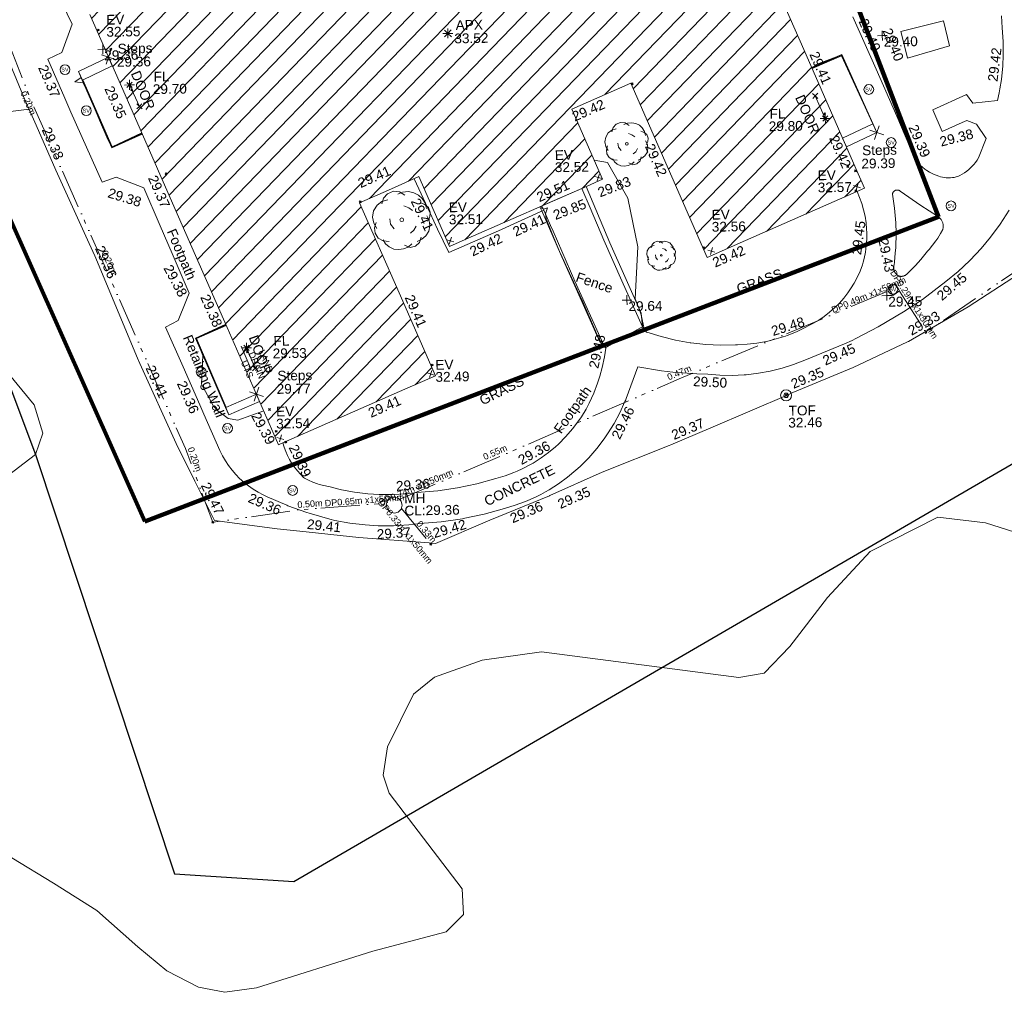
# Model space of a CAD drawing. Header units: millimetres. Extents: x -287732 to 520720, y -103372 to 287754.
# Tile 323 of 380: x 303321 to 341208, y 53669 to 91078. Entities that reach past the tile are written whole.
import ezdxf

# ---------------------------------------------------------------- set-up
doc = ezdxf.new("R2010")
doc.units = ezdxf.units.MM
doc.linetypes.add('IMPORT-UG_DRAINAGE_UNIDENTIFIED_QLB2 _2_', pattern=[2700, 1500, -300, 0, -250, 150, -300, 0, -200])
doc.linetypes.add('IMPORT-UG_ELEC_STREET LIGHTING_QLB2 _2_', pattern=[2700, 1500, -300, 0, -250, 150, -300, 0, -200])
for name, color, linetype, lineweight, true_color in [('00__TOPO__TOP_OF_FENCE_SYMBOL', 7, 'Continuous', 9, 0x666666), ('00_TOPO_APEX_BUILDING', 7, 'Continuous', 9, 0x666666), ('00_TOPO_EAVE', 7, 'Continuous', 9, 0x666666), ('00_TOPO_LEVEL_FLOOR', 7, 'Continuous', 9, 0x666666), ('00_TOPO_SERV_MH', 7, 'Continuous', 9, 0x666666), ('00_TOPO_SERV_STOP_VALVE', 7, 'Continuous', 9, 0x666666), ('00_TOPO_TREE', 7, 'Continuous', 9, 0x666666), ('00_UAV_APEX_BUILDING', 7, 'Continuous', 9, 0x666666), ('00_UAV_BUILDING_HATCH', 7, 'Continuous', 9, 0x999999), ('00_UAV_BUILDING_OUTLINE', 5, 'Continuous', 9, 0x0000ff), ('00_UAV_CONCRETE', 9, 'Continuous', 9, 0x808080), ('00_UAV_EAVE', 7, 'Continuous', 9, 0x666666), ('00_UAV_FENCE', 7, 'Continuous', 9, 0x264c2f), ('00_UAV_FOOTPATH', 7, 'Continuous', 9, 0xa50000), ('00_UAV_FORM_LINES', 7, 'Continuous', 9, 0x666666), ('00_UAV_INT_DOOR', 7, 'Continuous', 9, 0x7f4f3f), ('00_UAV_LEVEL_FLOOR', 7, 'Continuous', 9, 0x666666), ('00_UAV_LEVEL_SPOT', 7, 'Continuous', 9, 0x666666), ('00_UAV_STEPS', 7, 'Continuous', 9, 0x666666), ('00_UAV_TOP_OF_FENCE', 6, 'Continuous', 9, 0xff00ff), ('00_UAV_TREE_LINE', 7, 'Continuous', 9, 0x52a552), ('00_UAV_VEGETATION', 7, 'Continuous', 9, 0x52a552), ('00_UAV_WALL_RETAINING', 7, 'Continuous', 9, 0x7c00a5), ('01_DTM_CONTOUR_MNR', 7, 'Continuous', 9, 0xa5a552), ('12333-PUM-2D-U-0001-C01 - Rev2_REVIT IMPORT_dwg', 7, 'Continuous', 9, 0x767676), ('A_RHA_Line', 7, 'Continuous', 9, 0x00a600), ('PUM-ELECTRIC-MH', 1, 'Continuous', 9, 0xff0000), ('PUM-ELECTRIC-SL-QLB2', 7, 'IMPORT-UG_ELEC_STREET LIGHTING_QLB2 _2_', 9, 0xff7f7f), ('PUM-SURVEY BOUNDARY_EXTENT', 190, 'Continuous', 25, 0x7f00ff), ('PUM-UNIDENTIFIED-QLB2', 150, 'IMPORT-UG_DRAINAGE_UNIDENTIFIED_QLB2 _2_', 9, 0x007fff)]:
    doc.layers.add(name, color=color, linetype=linetype, lineweight=lineweight, true_color=true_color)
doc.layers.add('00_UAV_SURVEY_TEXT', color=7, linetype='Continuous', lineweight=9)
doc.layers.add('GEN-TEXT', color=7, linetype='Continuous', lineweight=9)
doc.styles.add('Arial_1', font='arial.ttf', dxfattribs={"height": 250})
doc.styles.add('Swis721 Lt BT', font='swissl.ttf', dxfattribs={"height": 400})
doc.styles.add('Swis721 Lt BT_2', font='swissl.ttf', dxfattribs={"height": 375})

# ---------------------------------------------------------------- blocks, each defined once
blk = doc.blocks.new('12333-PUM-2D-U-0001-C01 - Rev2_REVIT IMPORT_dwg_CONIFEROUS_TREE-2077251-Site Location Plan Proposed')
at = {"layer": '00_TOPO_TREE', "color": 254, "true_color": 0xcccccc, "flags": 128}
for points in [[(-2405, -802), (-2691, -286), (-2805, 286), (-2691, 916), (-2347, 1431), (-1889, 1775), (-1317, 1947)], [(-1889, 1546), (-1718, 2118), (-1317, 2519), (-744, 2748), (-172, 2691), (344, 2347)], [(-344, 2462), (115, 2634), (687, 2691), (1202, 2576), (1660, 2347), (2004, 2004), (2290, 1546), (2405, 1031)], [(229, 1317), (687, 1145), (1031, 859)], [(1832, 1603), (2233, 1431), (2576, 1145), (2748, 687), (2691, 229), (2462, -172)], [(-744, -859), (-1088, -401), (-1145, 115)], [(2405, 344), (2634, -115), (2691, -630), (2576, -1145), (2290, -1603), (1889, -1889), (1431, -2118)], [(-1260, -2061), (-1832, -2004), (-2290, -1718), (-2576, -1260), (-2634, -744), (-2462, -229)], [(1374, -630), (1145, -1031), (802, -1317)], [(916, -2347), (573, -2634), (115, -2805), (-344, -2863), (-802, -2805), (-1260, -2576), (-1603, -2290), (-1832, -1889)], [(1832, -1718), (1660, -2233), (1260, -2576), (744, -2691), (229, -2462)]]:
    blk.add_lwpolyline(points, dxfattribs=at)
at = {"layer": '00_TOPO_TREE', "color": 254, "true_color": 0xcccccc}
blk.add_circle((0, 0), 177, dxfattribs=at)
blk = doc.blocks.new('12333-PUM-2D-U-0001-C01 - Rev2_REVIT IMPORT_dwg_MSL_Apex_SYM-2077252-Site Location Plan Proposed')
at = {"layer": '00_TOPO_APEX_BUILDING', "color": 254, "true_color": 0xcccccc, "flags": 128}
for points in [[(0, -501), (0, 0), (-501, 0)], [(354, 354), (0, 0), (-354, 354)], [(354, -354), (0, 0), (-354, -354)], [(501, 0), (0, 0), (0, 501)]]:
    blk.add_lwpolyline(points, dxfattribs=at)
blk = doc.blocks.new('12333-PUM-2D-U-0001-C01 - Rev2_REVIT IMPORT_dwg_MSL_Eaves_SYM_1-V82-Site Location Plan Proposed')
at = {"layer": '00_TOPO_EAVE', "color": 254, "true_color": 0xcccccc}
for p, q in [((357, -116), (-357, 116)), ((-116, -357), (116, 357))]:
    blk.add_line(p, q, dxfattribs=at)
blk = doc.blocks.new('12333-PUM-2D-U-0001-C01 - Rev2_REVIT IMPORT_dwg_MSL_Sluice_Valve_SYM-2077246-Site Location Plan Proposed')
at = {"layer": '00_TOPO_SERV_STOP_VALVE', "color": 254, "true_color": 0xcccccc}
blk.add_circle((0, 0), 500, dxfattribs=at)
at = {"layer": '00_TOPO_SERV_STOP_VALVE', "insert": (0, 199), "char_height": 400, "width": 785.11, "attachment_point": 2, "line_spacing_factor": 1.005062, "style": 'Swis721 Lt BT'}
blk.add_mtext('SV', dxfattribs=at)
blk = doc.blocks.new('12333-PUM-2D-U-0001-C01 - Rev2_REVIT IMPORT_dwg_MSL_Node_Linework_1-2077247-Site Location Plan Proposed')
at = {"layer": '00_UAV_STEPS', "color": 254, "true_color": 0xcccccc, "flags": 128}
for points in [[(257, 705), (0, 0), (-705, 257)], [(705, -257), (0, 0), (-257, -705)]]:
    blk.add_lwpolyline(points, dxfattribs=at)
blk = doc.blocks.new('12333-PUM-2D-U-0001-C01 - Rev2_REVIT IMPORT_dwg_MSL_Node_LineworkTOF-2077248-Site Location Plan Proposed')
at = {"layer": '00__TOPO__TOP_OF_FENCE_SYMBOL', "color": 254, "true_color": 0xcccccc, "flags": 128}
for points in [[(165, 165), (0, 0), (-165, 165)], [(165, -165), (0, 0), (-165, -165)]]:
    blk.add_lwpolyline(points, dxfattribs=at)
at = {"layer": '00__TOPO__TOP_OF_FENCE_SYMBOL', "color": 254, "true_color": 0xcccccc}
for radius in [563, 234]:
    blk.add_circle((0, 0), radius, dxfattribs=at)
blk = doc.blocks.new('12333-PUM-2D-U-0001-C01 - Rev2_REVIT IMPORT_dwg_MSL_FLlvl_SYM-V156-Site Location Plan Proposed')
at = {"layer": '00_TOPO_LEVEL_FLOOR', "color": 254, "true_color": 0xcccccc, "flags": 128}
for points in [[(0, -38.9), (0, 0), (-38.9, 0)], [(38.9, 0), (0, 0), (0, 38.9)]]:
    blk.add_lwpolyline(points, dxfattribs=at)
blk = doc.blocks.new('12333-PUM-2D-U-0001-C01 - Rev2_REVIT IMPORT_dwg_MSL_Node_Linework-V178-Site Location Plan Proposed')
at = {"layer": '00_UAV_INT_DOOR', "color": 9, "true_color": 0xd4c4bf, "flags": 128}
for points in [[(530, 530), (0, 0), (-530, 530)], [(530, -530), (0, 0), (-530, -530)]]:
    blk.add_lwpolyline(points, dxfattribs=at)
blk = doc.blocks.new('12333-PUM-2D-U-0001-C01 - Rev2_REVIT IMPORT_dwg_UAV-2077255-Site Location Plan Proposed')
at = {"layer": '00_UAV_LEVEL_SPOT', "color": 254, "true_color": 0xcccccc, "flags": 128}
for points in [[(0, -500), (0, 0), (-500, 0)], [(500, 0), (0, 0), (0, 500)]]:
    blk.add_lwpolyline(points, dxfattribs=at)
blk = doc.blocks.new('12333-PUM-2D-U-0001-C01 - Rev2_REVIT IMPORT_dwg_MGS62954_T2_Galway_ITM_3d_Rev1-2077680-Site Location Plan Proposed')
at = {"layer": '00_UAV_BUILDING_HATCH', "true_color": 0xcccccc}
h = blk.add_hatch(dxfattribs=at)
h.set_pattern_fill('FP_1', color=254, style=0, pattern_type=2)
h.set_pattern_definition([(45, (0, 0), (-441.94173824, 441.94173824), [])])
h.paths.add_polyline_path([(534216501, 725624672), (534222581, 725627217), (534219773, 725633925), (534222076, 725634889), (534223210, 725632181), (534229137, 725634663), (534228001, 725637377), (534230291, 725638336), (534233116, 725631588), (534239218, 725634143), (534232256, 725650774), (534226181, 725648231), (534226777, 725646809), (534223150, 725645291), (534220866, 725650747), (534217539, 725649334), (534219859, 725643915), (534216209, 725642387), (534215585, 725643878), (534209523, 725641340), (534213749, 725631247)])
at = {"layer": '00_UAV_BUILDING_OUTLINE', "color": 254, "true_color": 0xcccccc, "flags": 128}
blk.add_lwpolyline([(534235037, 725644131), (534236968, 725639518), (534238899, 725634906), (534239218, 725634143), (534234606, 725632212), (534233116, 725631588), (534231809, 725634710), (534230291, 725638336), (534229305, 725637923), (534228001, 725637377), (534229137, 725634663), (534228545, 725634415), (534223934, 725632484), (534223210, 725632181), (534222076, 725634889), (534220896, 725634395), (534219773, 725633925), (534221234, 725630435), (534222581, 725627217), (534221187, 725626634), (534216574, 725624703), (534216501, 725624672), (534214601, 725629211), (534212670, 725633823), (534210739, 725638435), (534209523, 725641340)], dxfattribs=at)
at = {"layer": '00_UAV_CONCRETE', "color": 254, "true_color": 0xcccccc, "flags": 128}
blk.add_lwpolyline([(534240714, 725640146), (534242360, 725640522), (534242580, 725639559), (534240953, 725639122), (534240808, 725639745)], close=True, dxfattribs=at)
for points in [[(534209053, 725639156), (534209186, 725638826), (534210277, 725636204), (534211462, 725636708)], [(534239728, 725636275), (534239582, 725636632), (534238432, 725639302), (534237260, 725638822)], [(534226857, 725633520), (534225107, 725632752), (534223180, 725631951), (534222763, 725632862), (534222484, 725633472), (534221893, 725634812)], [(534214611, 725625860), (534214482, 725626134), (534213371, 725628828), (534214546, 725629343)]]:
    blk.add_lwpolyline(points, dxfattribs=at)
at = {"layer": '00_UAV_FENCE', "color": 254, "true_color": 0xcccccc, "flags": 128}
for points in [[(534205946, 725640682), (534206984, 725638083), (534207383, 725637129), (534208114, 725635383), (534209351, 725632533), (534209556, 725632063), (534211129, 725628092), (534211214, 725627894), (534212556, 725624788), (534213255, 725623330), (534213988, 725621801), (534216389, 725621437), (534217256, 725621331), (534219521, 725621055), (534222227, 725620794), (534222473, 725620770), (534224574, 725621624), (534226887, 725622530), (534226907, 725622538), (534228925, 725623398), (534231530, 725624382), (534231590, 725624405), (534233146, 725625032), (534236160, 725626268), (534236325, 725626336), (534238663, 725627263), (534240767, 725628207), (534240802, 725628223), (534243117, 725629509), (534245076, 725630738)], [(534239573, 725636609), (534238414, 725639255), (534237276, 725638782)], [(534209216, 725638833), (534210292, 725636243), (534211444, 725636753)], [(534230577, 725628968), (534229820, 725630750), (534229154, 725632326), (534228642, 725633571), (534228332, 725634326)], [(534229060, 725628330), (534228013, 725630768), (534227203, 725632706), (534227109, 725632927), (534226857, 725633520), (534226789, 725633680)], [(534214512, 725626146), (534213412, 725628814), (534214566, 725629295)]]:
    blk.add_lwpolyline(points, dxfattribs=at)
at = {"layer": '00_UAV_FOOTPATH', "color": 254, "true_color": 0xcccccc, "flags": 128}
for points in [[(534244760, 725633199), (534244410, 725632676), (534244027, 725632176), (534243663, 725631753), (534243224, 725631301), (534242967, 725631068), (534242758, 725630878), (534242280, 725630496), (534241364, 725629830), (534240632, 725629358), (534239648, 725628798), (534238776, 725628372), (534238631, 725628301), (534238337, 725628172), (534236805, 725627570), (534236369, 725627410), (534235921, 725627278), (534235466, 725627174), (534235005, 725627098), (534234540, 725627052), (534234459, 725627047), (534234002, 725627035), (534233992, 725627035), (534233526, 725627052), (534233061, 725627099), (534232638, 725627116), (534231721, 725627197), (534231275, 725627257), (534230369, 725627423), (534229905, 725626216), (534229886, 725626172), (534229854, 725626099), (534229649, 725625675), (534229418, 725625264), (534229161, 725624869), (534229029, 725624685), (534228736, 725624315), (534228421, 725623964), (534228085, 725623634), (534227924, 725623492), (534227593, 725623227), (534227246, 725622983), (534226885, 725622762), (534226732, 725622677), (534226550, 725622587), (534226352, 725622489), (534225961, 725622324), (534225561, 725622185), (534225153, 725622071), (534224360, 725621865), (534223550, 725621708), (534223526, 725621704), (534222707, 725621600), (534221884, 725621547), (534221697, 725621528), (534221455, 725621505), (534220866, 725621479), (534220277, 725621490), (534219777, 725621528), (534219193, 725621608), (534218615, 725621724), (534218415, 725621776), (534217629, 725622015), (534217538, 725622046), (534216815, 725622322), (534216771, 725622339), (534216024, 725622680), (534215878, 725622750), (534215682, 725622858), (534215493, 725622978), (534215312, 725623110), (534215140, 725623253), (534214977, 725623406), (534214839, 725623552), (534214696, 725623723), (534214563, 725623903), (534214442, 725624092), (534214333, 725624287), (534214237, 725624489), (534213645, 725625902), (534213496, 725626259), (534212879, 725627729), (534212223, 725629270), (534212718, 725629517), (534213028, 725630244), (534213164, 725630563), (534212533, 725632099), (534212091, 725633172), (534211487, 725634640), (534211260, 725634731), (534210426, 725635068), (534209887, 725634887), (534208735, 725637602), (534208512, 725638140), (534207885, 725639650), (534208420, 725639897), (534208835, 725640985), (534208467, 725641784)], [(534241197, 725635197), (534241237, 725635143), (534241306, 725635060), (534241380, 725634982), (534241458, 725634909), (534241541, 725634841), (534241628, 725634778), (534241719, 725634720), (534241781, 725634685), (534241877, 725634638), (534241976, 725634596), (534242078, 725634561), (534242081, 725634560), (534242149, 725634537), (534242219, 725634518), (534242290, 725634503), (534242362, 725634493), (534242435, 725634487), (534242460, 725634486), (534242532, 725634487), (534242604, 725634492), (534242676, 725634502), (534242747, 725634516), (534242818, 725634534), (534242885, 725634565), (534242980, 725634614), (534243072, 725634669), (534243160, 725634729), (534243244, 725634795), (534243324, 725634866), (534243360, 725634902), (534243432, 725634980), (534243500, 725635062), (534243563, 725635149), (534243620, 725635239), (534243931, 725635973), (534243559, 725636534), (534243199, 725636682), (534243020, 725636605), (534242239, 725636267), (534241897, 725637111), (534243206, 725637674), (534243436, 725637337), (534244386, 725637433), (534244454, 725637721), (534244483, 725637873), (534244551, 725638239), (534244616, 725638761), (534244643, 725639164), (534244649, 725639691), (534244622, 725640217), (534244598, 725640680)], [(534238881, 725640748), (534239742, 725638711), (534240508, 725636890), (534240815, 725636137), (534241196, 725635207)], [(534230577, 725628968), (534230583, 725628948), (534230589, 725628928), (534230597, 725628909), (534230607, 725628890), (534230617, 725628872), (534230629, 725628854), (534230641, 725628838), (534230655, 725628822), (534230670, 725628807), (534230685, 725628793), (534230701, 725628780), (534230719, 725628768), (534230736, 725628757), (534230748, 725628751), (534231291, 725628572), (534231843, 725628428), (534232404, 725628319), (534232433, 725628315), (534233000, 725628243), (534233570, 725628207), (534234141, 725628207), (534234223, 725628210), (534234599, 725628223), (534234973, 725628261), (534235344, 725628321), (534235391, 725628332), (534235711, 725628405), (534236072, 725628512), (534236143, 725628536), (534236495, 725628669), (534236837, 725628825), (534236956, 725628885), (534237137, 725628974), (534237362, 725629101), (534237578, 725629243), (534237786, 725629397), (534237983, 725629564), (534238169, 725629743), (534238343, 725629934), (534238506, 725630135), (534238610, 725630279), (534238750, 725630496), (534238876, 725630721), (534238988, 725630954), (534239085, 725631194), (534239087, 725631201), (534239115, 725631302), (534239155, 725631442), (534239207, 725631687), (534239244, 725631934), (534239265, 725632184), (534239271, 725632434), (534239267, 725632567), (534239249, 725632817), (534239215, 725633065), (534239165, 725633310), (534239100, 725633552), (534239020, 725633789), (534238925, 725634020)], [(534216666, 725624741), (534216712, 725624574), (534216769, 725624410), (534216836, 725624250), (534216913, 725624095), (534216999, 725623945), (534217004, 725623937), (534217100, 725623793), (534217205, 725623655), (534217319, 725623524), (534217440, 725623400), (534217468, 725623374), (534217629, 725623287), (534217794, 725623210), (534217965, 725623144), (534218032, 725623121), (534218207, 725623070), (534218386, 725623030), (534218460, 725623016), (534218741, 725622931), (534218885, 725622893), (534219392, 725622792), (534219904, 725622722), (534220335, 725622689), (534220758, 725622681), (534220851, 725622679), (534221370, 725622702), (534221787, 725622743), (534222593, 725622795), (534223348, 725622891), (534224095, 725623036), (534224841, 725623229), (534225202, 725623330), (534225531, 725623445), (534225665, 725623501), (534225852, 725623580), (534226174, 725623740), (534226281, 725623799), (534226587, 725623987), (534226873, 725624187), (534227152, 725624411), (534227267, 725624513), (534227554, 725624794), (534227819, 725625088), (534228070, 725625407), (534228170, 725625546), (534228358, 725625835), (534228478, 725626058), (534228659, 725626438), (534228816, 725626828), (534228882, 725627018), (534228905, 725627093), (534229002, 725627421), (534229097, 725627831), (534229152, 725628166), (534229060, 725628330)]]:
    blk.add_lwpolyline(points, dxfattribs=at)
blk.add_lwpolyline([(534242194, 725632500), (534242202, 725632526), (534242208, 725632552), (534242213, 725632579), (534242216, 725632606), (534242217, 725632633), (534242217, 725632661), (534242215, 725632688), (534242211, 725632715), (534242205, 725632741), (534242200, 725632763), (534242191, 725632789), (534242181, 725632814), (534242169, 725632839), (534242156, 725632862), (534242142, 725632885), (534242126, 725632907), (534242108, 725632928), (534242089, 725632948), (534242070, 725632967), (534242049, 725632984), (534242026, 725633000), (534242003, 725633015), (534241998, 725633018), (534241365, 725633447), (534240585, 725634011), (534240575, 725634018), (534240565, 725634024), (534240555, 725634030), (534240545, 725634036), (534240534, 725634040), (534240523, 725634044), (534240511, 725634047), (534240500, 725634050), (534240488, 725634051), (534240476, 725634052), (534240464, 725634052), (534240453, 725634052), (534240441, 725634051), (534240429, 725634049), (534240418, 725634046), (534240406, 725634042), (534240395, 725634038), (534240385, 725634033), (534240374, 725634028), (534240364, 725634022), (534240360, 725634019), (534240350, 725634012), (534240341, 725634004), (534240333, 725633996), (534240325, 725633987), (534240317, 725633978), (534240310, 725633969), (534240304, 725633959), (534240299, 725633948), (534240294, 725633937), (534240289, 725633926), (534240286, 725633915), (534240283, 725633904), (534240283, 725633902), (534240355, 725633351), (534240392, 725632796), (534240398, 725632395), (534240375, 725631839), (534240352, 725631622), (534240318, 725631287), (534240300, 725631162), (534240294, 725631141), (534240289, 725631120), (534240286, 725631098), (534240284, 725631076), (534240283, 725631054), (534240284, 725631033), (534240286, 725631011), (534240290, 725630989), (534240295, 725630968), (534240301, 725630947), (534240308, 725630927), (534240317, 725630907), (534240327, 725630887), (534240338, 725630869), (534240346, 725630858), (534240359, 725630840), (534240373, 725630824), (534240388, 725630808), (534240404, 725630793), (534240421, 725630780), (534240439, 725630767), (534240457, 725630755), (534240477, 725630745), (534240486, 725630741), (534240505, 725630736), (534240525, 725630733), (534240545, 725630730), (534240565, 725630729), (534240585, 725630730), (534240605, 725630731), (534240625, 725630734), (534240645, 725630738), (534240659, 725630742), (534240678, 725630748), (534240697, 725630755), (534240715, 725630764), (534240732, 725630773), (534240749, 725630784), (534240766, 725630796), (534240781, 725630809), (534240796, 725630822), (534240810, 725630837), (534240822, 725630852), (534241123, 725631138), (534241334, 725631361), (534241601, 725631677), (534241657, 725631748), (534241796, 725631904), (534241926, 725632070), (534241996, 725632169), (534242108, 725632346)], close=True, dxfattribs=at)
at = {"layer": '00_UAV_FORM_LINES', "color": 254, "true_color": 0xcccccc}
blk.add_line((534226789, 725633680), (534228332, 725634326), dxfattribs=at)
at = {"layer": '00_UAV_FORM_LINES', "color": 254, "true_color": 0xcccccc, "flags": 128}
for points in [[(534228506, 725634398), (534229385, 725632218), (534230539, 725629490), (534230577, 725628968)], [(534229060, 725628330), (534228931, 725628419), (534228106, 725630355), (534227474, 725631829), (534226778, 725633485), (534226711, 725633647)]]:
    blk.add_lwpolyline(points, dxfattribs=at)
at = {"layer": '00_UAV_INT_DOOR', "color": 254, "true_color": 0xcccccc}
for p, q in [((534211005, 725638610), (534211372, 725637780)), ((534237753, 725636853), (534237382, 725637724)), ((534215335, 725628423), (534215645, 725627630))]:
    blk.add_line(p, q, dxfattribs=at)
at = {"layer": '00_UAV_STEPS', "color": 254, "true_color": 0xcccccc, "flags": 128}
for points in [[(534210352, 725639360), (534209205, 725638828), (534209053, 725639156), (534210213, 725639694)], [(534238406, 725636083), (534239576, 725636611), (534239728, 725636275), (534238548, 725635744)], [(534215797, 725626353), (534214611, 725625860), (534214495, 725626139), (534215681, 725626632)]]:
    blk.add_lwpolyline(points, close=True, dxfattribs=at)
at = {"layer": '00_UAV_TREE_LINE', "color": 254, "true_color": 0xcccccc, "flags": 128}
for points in [[(534246487, 725620230), (534243648, 725621191), (534241816, 725621442), (534239182, 725620166), (534237516, 725618428), (534236036, 725616576), (534235030, 725615556), (534234050, 725615418), (534226469, 725616531), (534224192, 725616252), (534222336, 725615634), (534221528, 725614995), (534220487, 725612984), (534220305, 725611892), (534220519, 725611201), (534223268, 725607466), (534223295, 725606480), (534222625, 725605829), (534219790, 725605130), (534215283, 725603797), (534214069, 725603652), (534213060, 725603872), (534211850, 725604518), (534210745, 725605463), (534209189, 725606884), (534207545, 725607963), (534205958, 725608963)], [(534203529, 725621799), (534207142, 725624466), (534207443, 725625279), (534207120, 725626369), (534206200, 725627543)]]:
    blk.add_lwpolyline(points, dxfattribs=at)
at = {"layer": '00_UAV_VEGETATION', "color": 254, "true_color": 0xcccccc, "flags": 128}
blk.add_lwpolyline([(534169539, 725643004), (534171778, 725642695), (534174309, 725642223), (534176512, 725641209), (534178529, 725640642), (534180395, 725640712), (534182713, 725641323), (534183880, 725641484), (534184481, 725641320), (534186692, 725639708), (534188789, 725638471), (534191386, 725637648), (534192480, 725637481), (534194975, 725637993), (534195563, 725638118), (534197622, 725638462), (534199870, 725639092), (534202166, 725639569), (534202413, 725639568), (534202607, 725639507), (534204633, 725637704), (534204818, 725637602), (534205147, 725637533), (534207123, 725637749)], dxfattribs=at)
at = {"layer": '00_UAV_WALL_RETAINING', "color": 254, "true_color": 0xcccccc, "flags": 128}
for points in [[(534239576, 725636611), (534238426, 725639284), (534237266, 725638807)], [(534209205, 725638828), (534210284, 725636225), (534211452, 725636733)], [(534214495, 725626139), (534213388, 725628820), (534214557, 725629317)]]:
    blk.add_lwpolyline(points, dxfattribs=at)
at = {"layer": '01_DTM_CONTOUR_MNR', "color": 254, "true_color": 0xcccccc, "flags": 128}
for points in [[(534237367, 725638906), (534238220, 725639210), (534238430, 725639288), (534238610, 725638833), (534239458, 725636910), (534239580, 725636627), (534239680, 725636400), (534239673, 725636397)], [(534211459, 725636717), (534210948, 725636497), (534210280, 725636214), (534210104, 725636622), (534209870, 725637183), (534209602, 725637829), (534209381, 725638370), (534209291, 725638581), (534209230, 725638720), (534208906, 725638764), (534209156, 725638934)], [(534228828, 725635400), (534229342, 725635306), (534230105, 725633916), (534230450, 725632041), (534230310, 725630040), (534230487, 725629583), (534230540, 725629430), (534230642, 725628889), (534230599, 725628919), (534230592, 725628935), (534230580, 725628960), (534230353, 725628857), (534229140, 725628180), (534228940, 725628410), (534228297, 725629961), (534228092, 725630434), (534227536, 725631700), (534227442, 725631921), (534227140, 725632667), (534226948, 725633178), (534226923, 725633371), (534227008, 725633601), (534226845, 725633554), (534226785, 725633581), (534226751, 725633664)], [(534215950, 725625990), (534214945, 725625649), (534214572, 725625718), (534214186, 725626013), (534214019, 725626197), (534213570, 725627049), (534213650, 725628160), (534213382, 725628824), (534214409, 725629277), (534214550, 725629333)]]:
    blk.add_lwpolyline(points, dxfattribs=at)
for name, p, xscale, yscale, zscale in [('12333-PUM-2D-U-0001-C01 - Rev2_REVIT IMPORT_dwg_MSL_Apex_SYM-2077252-Site Location Plan Proposed', (534223288, 725640377), 0.375, 0.375, 0.375), ('12333-PUM-2D-U-0001-C01 - Rev2_REVIT IMPORT_dwg_UAV-2077255-Site Location Plan Proposed', (534210000, 725640000), 0.375, 0.375, 0.375), ('12333-PUM-2D-U-0001-C01 - Rev2_REVIT IMPORT_dwg_MSL_Node_Linework_1-2077247-Site Location Plan Proposed', (534210213, 725639694), 0.375, 0.375, 0.375), ('12333-PUM-2D-U-0001-C01 - Rev2_REVIT IMPORT_dwg_UAV-2077255-Site Location Plan Proposed', (534240000, 725640000), 0.375, 0.375, 0.375), ('12333-PUM-2D-U-0001-C01 - Rev2_REVIT IMPORT_dwg_MSL_Sluice_Valve_SYM-2077246-Site Location Plan Proposed', (534208531, 725639244), 0.375, 0.375, 0.375), ('12333-PUM-2D-U-0001-C01 - Rev2_REVIT IMPORT_dwg_MSL_FLlvl_SYM-V156-Site Location Plan Proposed', (534211005, 725638610), 4.94, 4.94, 4.94), ('12333-PUM-2D-U-0001-C01 - Rev2_REVIT IMPORT_dwg_MSL_Node_Linework-V178-Site Location Plan Proposed', (534211005, 725638610), 0.19, 0.19, 0.19), ('12333-PUM-2D-U-0001-C01 - Rev2_REVIT IMPORT_dwg_MSL_Sluice_Valve_SYM-2077246-Site Location Plan Proposed', (534239446, 725637938), 0.375, 0.375, 0.375), ('12333-PUM-2D-U-0001-C01 - Rev2_REVIT IMPORT_dwg_MSL_Sluice_Valve_SYM-2077246-Site Location Plan Proposed', (534209327, 725637649), 0.375, 0.375, 0.375), ('12333-PUM-2D-U-0001-C01 - Rev2_REVIT IMPORT_dwg_MSL_Node_Linework-V178-Site Location Plan Proposed', (534211372, 725637780), 0.19, 0.19, 0.19), ('12333-PUM-2D-U-0001-C01 - Rev2_REVIT IMPORT_dwg_MSL_Node_Linework-V178-Site Location Plan Proposed', (534237382, 725637724), 0.19, 0.19, 0.19), ('12333-PUM-2D-U-0001-C01 - Rev2_REVIT IMPORT_dwg_CONIFEROUS_TREE-2077251-Site Location Plan Proposed', (534230098, 725636012), 0.3, 0.3, 0.3), ('12333-PUM-2D-U-0001-C01 - Rev2_REVIT IMPORT_dwg_MSL_FLlvl_SYM-V156-Site Location Plan Proposed', (534237753, 725636853), 4.94, 4.94, 4.94), ('12333-PUM-2D-U-0001-C01 - Rev2_REVIT IMPORT_dwg_MSL_Node_Linework-V178-Site Location Plan Proposed', (534237753, 725636853), 0.19, 0.19, 0.19), ('12333-PUM-2D-U-0001-C01 - Rev2_REVIT IMPORT_dwg_MSL_Node_Linework_1-2077247-Site Location Plan Proposed', (534239728, 725636275), 0.375, 0.375, 0.375), ('12333-PUM-2D-U-0001-C01 - Rev2_REVIT IMPORT_dwg_MSL_Sluice_Valve_SYM-2077246-Site Location Plan Proposed', (534240270, 725635884), 0.375, 0.375, 0.375), ('12333-PUM-2D-U-0001-C01 - Rev2_REVIT IMPORT_dwg_MSL_Eaves_SYM_1-V82-Site Location Plan Proposed', (534228981, 725634737), 0.375, 0.375, 0.375), ('12333-PUM-2D-U-0001-C01 - Rev2_REVIT IMPORT_dwg_CONIFEROUS_TREE-2077251-Site Location Plan Proposed', (534221390, 725633243), 0.4, 0.4, 0.4), ('12333-PUM-2D-U-0001-C01 - Rev2_REVIT IMPORT_dwg_MSL_Eaves_SYM_1-V82-Site Location Plan Proposed', (534238931, 725634210), 0.375, 0.375, 0.375), ('12333-PUM-2D-U-0001-C01 - Rev2_REVIT IMPORT_dwg_MSL_Sluice_Valve_SYM-2077246-Site Location Plan Proposed', (534242531, 725633407), 0.375, 0.375, 0.375), ('12333-PUM-2D-U-0001-C01 - Rev2_REVIT IMPORT_dwg_MSL_Eaves_SYM_1-V82-Site Location Plan Proposed', (534223242, 725632400), 0.375, 0.375, 0.375), ('12333-PUM-2D-U-0001-C01 - Rev2_REVIT IMPORT_dwg_CONIFEROUS_TREE-2077251-Site Location Plan Proposed', (534231351, 725631699), 0.2, 0.2, 0.2), ('12333-PUM-2D-U-0001-C01 - Rev2_REVIT IMPORT_dwg_MSL_Eaves_SYM_1-V82-Site Location Plan Proposed', (534233281, 725631827), 0.375, 0.375, 0.375), ('12333-PUM-2D-U-0001-C01 - Rev2_REVIT IMPORT_dwg_MSL_Sluice_Valve_SYM-2077246-Site Location Plan Proposed', (534240235, 725630236), 0.375, 0.375, 0.375), ('12333-PUM-2D-U-0001-C01 - Rev2_REVIT IMPORT_dwg_UAV-2077255-Site Location Plan Proposed', (534230000, 725630000), 0.375, 0.375, 0.375), ('12333-PUM-2D-U-0001-C01 - Rev2_REVIT IMPORT_dwg_UAV-2077255-Site Location Plan Proposed', (534240000, 725630000), 0.375, 0.375, 0.375), ('12333-PUM-2D-U-0001-C01 - Rev2_REVIT IMPORT_dwg_MSL_FLlvl_SYM-V156-Site Location Plan Proposed', (534215335, 725628423), 4.94, 4.94, 4.94), ('12333-PUM-2D-U-0001-C01 - Rev2_REVIT IMPORT_dwg_MSL_Node_Linework-V178-Site Location Plan Proposed', (534215335, 725628423), 0.19, 0.19, 0.19), ('12333-PUM-2D-U-0001-C01 - Rev2_REVIT IMPORT_dwg_MSL_Sluice_Valve_SYM-2077246-Site Location Plan Proposed', (534213570, 725627523), 0.375, 0.375, 0.375), ('12333-PUM-2D-U-0001-C01 - Rev2_REVIT IMPORT_dwg_MSL_Node_Linework-V178-Site Location Plan Proposed', (534215645, 725627630), 0.19, 0.19, 0.19), ('12333-PUM-2D-U-0001-C01 - Rev2_REVIT IMPORT_dwg_MSL_Eaves_SYM_1-V82-Site Location Plan Proposed', (534222397, 725627291), 0.375, 0.375, 0.375), ('12333-PUM-2D-U-0001-C01 - Rev2_REVIT IMPORT_dwg_MSL_Node_Linework_1-2077247-Site Location Plan Proposed', (534215681, 725626632), 0.375, 0.375, 0.375), ('12333-PUM-2D-U-0001-C01 - Rev2_REVIT IMPORT_dwg_MSL_Node_LineworkTOF-2077248-Site Location Plan Proposed', (534236059, 725626233), 0.375, 0.375, 0.375), ('12333-PUM-2D-U-0001-C01 - Rev2_REVIT IMPORT_dwg_MSL_Sluice_Valve_SYM-2077246-Site Location Plan Proposed', (534214546, 725625341), 0.375, 0.375, 0.375), ('12333-PUM-2D-U-0001-C01 - Rev2_REVIT IMPORT_dwg_MSL_Eaves_SYM_1-V82-Site Location Plan Proposed', (534216574, 725624913), 0.375, 0.375, 0.375), ('12333-PUM-2D-U-0001-C01 - Rev2_REVIT IMPORT_dwg_MSL_Sluice_Valve_SYM-2077246-Site Location Plan Proposed', (534217007, 725622904), 0.375, 0.375, 0.375)]:
    blk.add_blockref(name, p, dxfattribs=dict(xscale=xscale, yscale=yscale, zscale=zscale))
at = {"layer": '00_TOPO_SERV_MH', "char_height": 375, "attachment_point": 1, "line_spacing_factor": 1.005062, "style": 'Swis721 Lt BT_2'}
for s, insert, width in [('MH', (534221297, 725622712), 949.78), ('CL:29.36', (534221297, 725622239), 2440.93)]:
    blk.add_mtext(s, dxfattribs=dict(at, insert=insert, width=width))
at = {"layer": '00_UAV_APEX_BUILDING', "char_height": 375, "attachment_point": 1, "line_spacing_factor": 1.005062, "style": 'Swis721 Lt BT_2'}
for s, insert, width in [('APX', (534223593, 725640877), 1130.24), ('33.52', (534223534, 725640365), 1495.9)]:
    blk.add_mtext(s, dxfattribs=dict(at, insert=insert, width=width))
at = {"layer": '00_UAV_BUILDING_OUTLINE', "color": 251, "true_color": 0x666666, "char_height": 375, "width": 1495.9, "attachment_point": 1, "line_spacing_factor": 1.005062, "style": 'Swis721 Lt BT_2'}
for s, insert, rotation in [('29.41', (534237521, 725639479), 292.7165), ('29.35', (534210375, 725638628), 292.7165), ('29.42', (534227969, 725637246), 22.7165), ('29.42', (534238222, 725636242), 292.7165), ('29.42', (534231132, 725636045), 292.7165), ('29.41', (534219683, 725634829), 22.7165), ('29.37', (534211992, 725635161), 292.7165), ('29.51', (534226548, 725634167), 22.7165), ('29.42', (534223939, 725632117), 24.773), ('29.42', (534233271, 725631535), 22.7165), ('29.38', (534213923, 725630548), 292.7165), ('29.41', (534221787, 725630396), 292.7165), ('29.41', (534219926, 725625988), 22.7165), ('29.39', (534215785, 725625976), 297.6458)]:
    blk.add_mtext(s, dxfattribs=dict(at, insert=insert, rotation=rotation))
at = {"layer": '00_UAV_CONCRETE', "color": 251, "true_color": 0x666666, "char_height": 375, "width": 1495.9, "attachment_point": 1, "line_spacing_factor": 1.005062, "style": 'Swis721 Lt BT_2'}
for s, insert, rotation in [('29.40', (534240355, 725640326), 291.0468), ('29.41', (534222082, 725634103), 294.327), ('29.41', (534225608, 725632853), 23.6922)]:
    blk.add_mtext(s, dxfattribs=dict(at, insert=insert, rotation=rotation))
at = {"layer": '00_UAV_EAVE', "char_height": 375, "attachment_point": 1, "line_spacing_factor": 1.005062, "style": 'Swis721 Lt BT_2'}
for s, insert, width in [('EV', (534210155, 725641319), 736.08), ('32.55', (534210150, 725640852), 1495.9), ('EV', (534227319, 725635811), 736.08), ('32.52', (534227314, 725635345), 1495.9), ('EV', (534237421, 725634856), 736.08), ('32.57', (534237416, 725634389), 1495.9), ('EV', (534223206, 725633873), 736.08), ('32.51', (534223201, 725633406), 1495.9), ('EV', (534233316, 725633414), 736.08), ('32.56', (534233311, 725632948), 1495.9), ('EV', (534222584, 725627827), 736.08), ('32.49', (534222579, 725627361), 1495.9), ('EV', (534216424, 725626139), 736.08), ('32.54', (534216420, 725625672), 1495.9)]:
    blk.add_mtext(s, dxfattribs=dict(at, insert=insert, width=width))
at = {"layer": '00_UAV_FENCE', "color": 251, "true_color": 0x666666, "char_height": 375, "attachment_point": 1, "line_spacing_factor": 1.005062, "style": 'Swis721 Lt BT_2'}
for s, insert, width, rotation in [('29.38', (534207936, 725637090), 1495.9, 292.7102), ('29.83', (534228907, 725634321), 1495.9, 20.0046), ('29.85', (534227174, 725633478), 1495.9, 20.0738), ('29.36', (534209905, 725632492), 1495.9, 292.5671), ('Fence', (534228138, 725631116), 1681.11, 340.2691), ('29.33', (534240747, 725628762), 1495.9, 28.8692), ('29.41', (534211768, 725627861), 1495.9, 293.3596), ('29.35', (534236209, 725626821), 1495.9, 21.748), ('29.37', (534231578, 725624935), 1495.9, 21.8679), ('29.47', (534213809, 725623319), 1495.9, 295.6136), ('29.35', (534227152, 725622353), 1495.9, 23.0467), ('29.41', (534217565, 725621792), 1495.9, 353.0462), ('29.42', (534222337, 725621337), 1495.9, 15.4022)]:
    blk.add_mtext(s, dxfattribs=dict(at, insert=insert, width=width, rotation=rotation))
at = {"layer": '00_UAV_FOOTPATH', "color": 251, "true_color": 0x666666, "char_height": 375, "attachment_point": 1, "line_spacing_factor": 1.005062, "style": 'Swis721 Lt BT_2'}
for s, insert, width, rotation in [('29.40', (534239435, 725640710), 1495.9, 292.8964), ('29.37', (534207838, 725639480), 1495.9, 292.5404), ('29.42', (534244027, 725638189), 1495.9, 81.9648), ('29.39', (534241286, 725636602), 1495.9, 292.2344), ('29.38', (534242107, 725636056), 1495.9, 13.4205), ('29.38', (534210179, 725634667), 1495.9, 341.8625), ('Footpath', (534212683, 725633094), 2436.18, 291.9842), ('29.45', (534238664, 725631625), 1495.9, 81.2286), ('29.43', (534240078, 725632230), 1495.9, 280.5758), ('29.38', (534212512, 725631716), 1495.9, 296.9798), ('29.45', (534241882, 725630037), 1495.9, 39.3872), ('29.48', (534235491, 725628878), 1495.9, 16.409), ('29.48', (534228481, 725627451), 1495.9, 76.6302), ('29.45', (534237444, 725627690), 1495.9, 22.926), ('29.36', (534212966, 725627240), 1495.9, 292.7487), ('29.50', (534232501, 725627025), 1495.9, 356.2077), ('Footpath', (534227070, 725625097), 2436.18, 53.8512), ('29.46', (534229298, 725624791), 1495.9, 62.7658), ('29.39', (534217220, 725624716), 1495.9, 294.1489), ('29.36', (534225657, 725624056), 1495.9, 27.5856), ('29.36', (534220979, 725623190), 1495.9, 3.3896), ('29.36', (534215408, 725622844), 1495.9, 335.4937), ('29.36', (534225312, 725621838), 1495.9, 22.325), ('29.37', (534220207, 725621350), 1495.9, 2.6676)]:
    blk.add_mtext(s, dxfattribs=dict(at, insert=insert, width=width, rotation=rotation))
at = {"layer": '00_UAV_INT_DOOR', "color": 251, "true_color": 0x666666, "char_height": 375, "width": 1790.33, "attachment_point": 1, "line_spacing_factor": 1.005062, "style": 'Swis721 Lt BT_2'}
for insert, rotation in [((534211404, 725639194), 291.7521), ((534236945, 725637824), 292.3526), ((534215772, 725628945), 288.9628)]:
    blk.add_mtext('DOOR', dxfattribs=dict(at, insert=insert, rotation=rotation))
at = {"layer": '00_UAV_LEVEL_FLOOR', "char_height": 375, "attachment_point": 1, "line_spacing_factor": 1.005062, "style": 'Swis721 Lt BT_2'}
for s, insert, width in [('FL', (534211936, 725639097), 683.84), ('29.70', (534211898, 725638616), 1495.9), ('FL', (534235609, 725637255), 683.84), ('29.80', (534235571, 725636775), 1495.9), ('FL', (534216371, 725628855), 683.84), ('29.53', (534216333, 725628374), 1495.9)]:
    blk.add_mtext(s, dxfattribs=dict(at, insert=insert, width=width))
at = {"layer": '00_UAV_LEVEL_SPOT', "char_height": 375, "width": 1495.9, "attachment_point": 1, "line_spacing_factor": 1.005062, "style": 'Swis721 Lt BT_2'}
for s, insert in [('29.36', (534210052, 725639949)), ('29.40', (534240052, 725639949)), ('29.64', (534230052, 725629949)), ('29.45', (534240052, 725629949))]:
    blk.add_mtext(s, dxfattribs=dict(at, insert=insert))
at = {"layer": '00_UAV_STEPS', "char_height": 375, "attachment_point": 1, "line_spacing_factor": 1.005062, "style": 'Swis721 Lt BT_2'}
for s, insert, width in [('Steps', (534210573, 725640199), 1552.89), ('29.36', (534210535, 725639689), 1495.9), ('Steps', (534239147, 725635788), 1552.89), ('29.39', (534239110, 725635278), 1495.9), ('Steps', (534216500, 725627514), 1552.89), ('29.77', (534216462, 725627004), 1495.9)]:
    blk.add_mtext(s, dxfattribs=dict(at, insert=insert, width=width))
at = {"layer": '00_UAV_SURVEY_TEXT', "color": 251, "true_color": 0x666666, "char_height": 375, "attachment_point": 1, "line_spacing_factor": 1.005062, "style": 'Swis721 Lt BT_2'}
for s, insert, width, rotation in [('GRASS', (534234183, 725630519), 2018.28, 19.1527), ('GRASS', (534224211, 725626384), 2018.28, 25.3474), ('CONCRETE', (534224326, 725622502), 3286.24, 24.8162)]:
    blk.add_mtext(s, dxfattribs=dict(at, insert=insert, width=width, rotation=rotation))
at = {"layer": '00_UAV_TOP_OF_FENCE', "color": 251, "true_color": 0x666666, "char_height": 375, "attachment_point": 1, "line_spacing_factor": 1.005062, "style": 'Swis721 Lt BT_2'}
for s, insert, width in [('TOF', (534236145, 725625826), 1163.48), ('32.46', (534236123, 725625363), 1495.9)]:
    blk.add_mtext(s, dxfattribs=dict(at, insert=insert, width=width))
at = {"layer": '00_UAV_WALL_RETAINING', "color": 251, "true_color": 0x666666, "insert": (534213232, 725629001), "char_height": 375, "width": 3832.36, "attachment_point": 1, "rotation": 291.563, "line_spacing_factor": 1.005062, "style": 'Swis721 Lt BT_2'}
blk.add_mtext('Retaining Wall', dxfattribs=at)
blk = doc.blocks.new('12333-PUM-2D-U-0001-C01 - Rev2_REVIT IMPORT_dwg-1620468-Site Location Plan Proposed')
at = {"layer": 'GEN-TEXT', "color": 253, "true_color": 0xaaaaaa}
for p, q in [((568728, 24854), (568799, 24925)), ((568799, 24854), (568728, 24925)), ((569194, 24105), (569265, 24176)), ((569265, 24105), (569194, 24176)), ((569972, 22533), (570043, 22604)), ((570043, 22533), (569972, 22604)), ((589237, 22424), (589308, 22495)), ((589308, 22424), (589237, 22495)), ((596613, 21142), (596684, 21213)), ((596684, 21142), (596613, 21213)), ((571236, 19277), (571307, 19348)), ((571307, 19277), (571236, 19348)), ((597469, 19098), (597540, 19169)), ((597540, 19098), (597469, 19169)), ((597765, 18928), (597836, 18999)), ((597836, 18928), (597765, 18999)), ((597765, 18163), (597836, 18234)), ((597836, 18163), (597765, 18234)), ((578739, 18090), (578689, 18140)), ((578692, 18073), (578760, 18140)), ((578760, 18069), (578739, 18090)), ((591944, 16075), (591873, 16146)), ((591873, 16075), (591887, 16089)), ((591887, 16089), (591944, 16146)), ((600368, 12668), (600439, 12739)), ((600439, 12668), (600368, 12739)), ((574245, 12378), (574316, 12449)), ((574316, 12378), (574245, 12449)), ((581348, 11744), (581419, 11815)), ((581419, 11744), (581348, 11815)), ((575056, 10144), (575127, 10215)), ((575127, 10144), (575056, 10215)), ((575298, 9300), (575369, 9371)), ((575369, 9300), (575298, 9371)), ((575688, 8929), (575666, 8951)), ((575666, 8880), (575735, 8949)), ((575737, 8880), (575688, 8929)), ((572802, 5843), (572873, 5914)), ((572873, 5843), (572802, 5914)), ((581175, 4854), (581246, 4925)), ((581246, 4854), (581175, 4925))]:
    blk.add_line(p, q, dxfattribs=at)
at = {"layer": 'PUM-ELECTRIC-MH', "color": 21, "true_color": 0xffaaaa, "flags": 128}
for points in [[(598991, 14435), (599257, 14605), (599414, 14315), (599148, 14145)], [(580135, 6417), (580125, 6455), (580094, 6571), (579981, 6684), (579827, 6725), (579673, 6684), (579665, 6676), (579561, 6571), (579519, 6417), (579561, 6263), (579673, 6150), (579784, 6121), (579827, 6109), (579981, 6150), (580094, 6263)]]:
    blk.add_lwpolyline(points, close=True, dxfattribs=at)
at = {"layer": 'PUM-ELECTRIC-SL-QLB2', "color": 254, "true_color": 0xffd4d4}
blk.add_line((580099, 6282), (581210, 4890), dxfattribs=at)
at = {"layer": 'PUM-ELECTRIC-SL-QLB2', "color": 254, "true_color": 0xffd4d4, "flags": 128}
for points in [[(599406, 14309), (600403, 12704), (605515, 16063), (612602, 20602), (620041, 25221), (618338, 27309), (615841, 30535), (614667, 32807), (612364, 38977), (611670, 40822)], [(564338, 27031), (566179, 22093), (568827, 15855), (571835, 8731), (572837, 5879), (576125, 6298), (579542, 6500)], [(580028, 6636), (583829, 8179), (590963, 11119), (599041, 14343)]]:
    blk.add_lwpolyline(points, dxfattribs=at)
at = {"layer": 'PUM-SURVEY BOUNDARY_EXTENT', "color": 201, "true_color": 0xd4aaff, "flags": 128}
blk.add_lwpolyline([(434100, 24157), (453045, 39176), (466013, 44123), (482147, 40703), (488217, 30927), (531081, 24250), (561844, 20426), (566062, 8611), (571129, -7616), (575714, -7983), (646442, 31495), (689841, 56726), (691427, 62926), (689638, 69874), (681836, 100645), (672156, 130601), (667141, 148791), (693350, 157472), (716445, 167556), (696843, 196972), (686153, 214204)], dxfattribs=at)
at = {"layer": 'PUM-UNIDENTIFIED-QLB2', "color": 141, "true_color": 0xaad4ff}
blk.add_line((574410, 11727), (574046, 12639), dxfattribs=at)
blk.add_blockref('12333-PUM-2D-U-0001-C01 - Rev2_REVIT IMPORT_dwg_MGS62954_T2_Galway_ITM_3d_Rev1-2077680-Site Location Plan Proposed', (-533641080, -725615854))
at = {"layer": 'PUM-ELECTRIC-SL-QLB2', "char_height": 250, "attachment_point": 2, "line_spacing_factor": 0.941778, "style": 'Arial_1'}
for s, insert, width, rotation in [('0.20m', (566132, 22174), 1160.03, 293.001), ('0.20m', (569147, 15990), 1160.03, 292.8912), ('DP0.49m x1x50mm', (598176, 14305), 3660.66, 21.7613), ('DP0.29m x1x50mm', (600071, 13857), 3660.66, 301.8612), ('0.47m', (590835, 11441), 1160.03, 21.7613), ('0.20m', (572306, 8359), 1160.03, 289.358), ('0.55m', (583697, 8500), 1160.03, 22.3971), ('DP0.74m x1x50mm', (580631, 7208), 3660.66, 22.089), ('0.50m', (576579, 6650), 1160.03, 3.3898), ('DP0.65m x1x50mm', (578676, 6753), 3660.66, 3.3898), ('DP0.33m x1x50mm', (580335, 5468), 3660.66, 308.6), ('0.33m', (581153, 5453), 1160.03, 308.6)]:
    blk.add_mtext(s, dxfattribs=dict(at, insert=insert, width=width, rotation=rotation))
at = {"layer": 'PUM-UNIDENTIFIED-QLB2', "insert": (575108, 12082), "char_height": 250, "width": 1294.7, "attachment_point": 2, "rotation": 291.7581, "line_spacing_factor": 0.941778, "style": 'Arial_1'}
blk.add_mtext('LAND\\PDRAIN\\PUTS', dxfattribs=at)

msp = doc.modelspace()

# ---------------------------------------------------------------- linework, layer by layer
at = {"layer": 'A_RHA_Line', "color": 1, "lineweight": 140, "true_color": 0xff0000}
for p, q in [((338674, 83494), (333923, 95872)), ((308137, 71772), (302737, 83901)), ((338674, 83494), (308137, 71772))]:
    msp.add_line(p, q, dxfattribs=at)

# ---------------------------------------------------------------- block references
at = {"layer": '12333-PUM-2D-U-0001-C01 - Rev2_REVIT IMPORT_dwg', "color": 254, "linetype": 'IMPORT-UG_ELEC_STREET LIGHTING_QLB2 _2_', "true_color": 0xffd4d4, "rotation": 0.9999999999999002}
msp.add_blockref('12333-PUM-2D-U-0001-C01 - Rev2_REVIT IMPORT_dwg-1620468-Site Location Plan Proposed', (-261895, 55870), dxfattribs=at)

doc.saveas('drawing.dxf')
